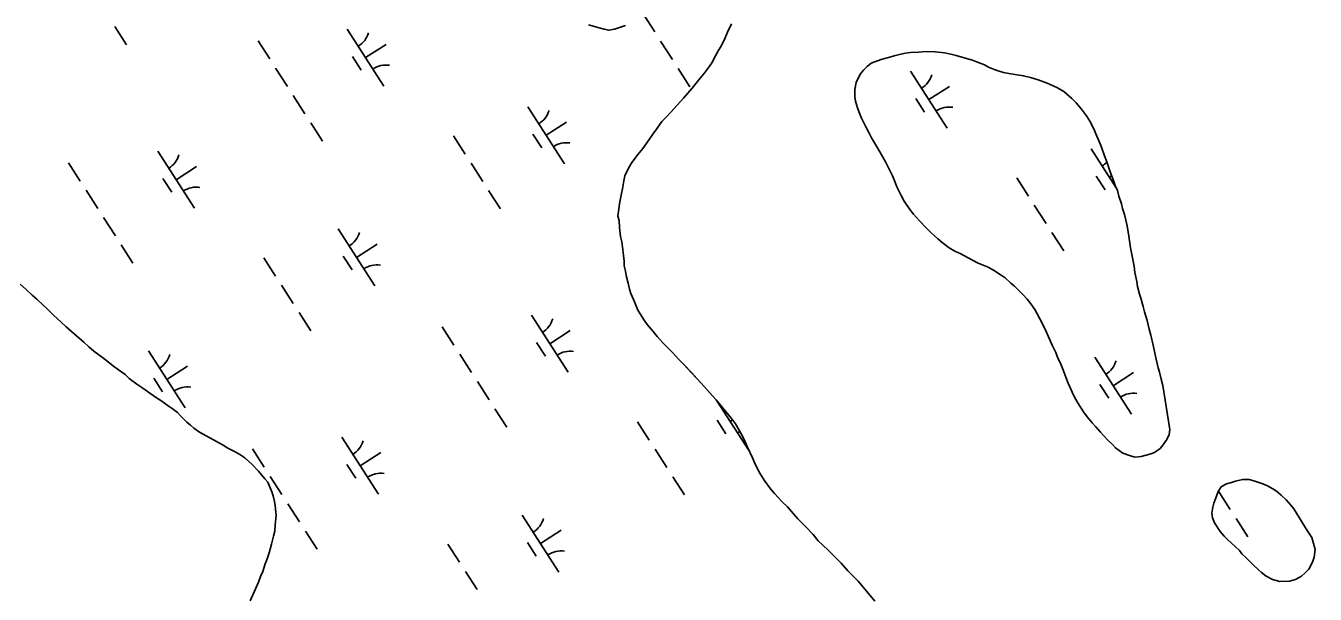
# Model space of a CAD drawing. Extents: x 3937982 to 3958556, y 219448 to 241894.
# Drawn here: x 3954350 to 3955301, y 228026 to 228445 of the extents above; entities that cross this region are included whole.
import ezdxf

# ---------------------------------------------------------------- set-up
doc = ezdxf.new("R2010")
doc.units = 0
doc.layers.add('V-TOPO-SHOR', color=7, linetype='Continuous')
doc.layers.add('V-WETL-SWMP', color=7, linetype='Continuous')

msp = doc.modelspace()

# ---------------------------------------------------------------- linework, layer by layer
at = {"layer": 'V-TOPO-SHOR'}
for points in [[(3954765.324, 228445.926), (3954773.301, 228443.628), (3954776.998, 228442.674), (3954780.305, 228441.91), (3954784.577, 228442.707), (3954792.534, 228445.461)], [(3954870.849, 228446.577), (3954867.961, 228440.345), (3954866.231, 228436.257), (3954863.147, 228430.22), (3954861.025, 228426.712), (3954859.098, 228423.009), (3954856.204, 228417.752), (3954854.08, 228414.633), (3954850.408, 228409.756), (3954847.703, 228406.443), (3954841.905, 228399.031), (3954838.616, 228395.519), (3954835.327, 228391.812), (3954830.686, 228386.544), (3954826.043, 228381.471), (3954822.561, 228377.765), (3954819.467, 228374.447), (3954815.602, 228368.989), (3954812.702, 228365.284), (3954809.999, 228361.19), (3954805.364, 228354.563), (3954802.077, 228350.469), (3954797.246, 228344.229), (3954794.737, 228340.137), (3954792.04, 228334.488), (3954791.475, 228330.794), (3954790.529, 228324.959), (3954789.57, 228321.457), (3954788.432, 228315.428), (3954786.922, 228304.731), (3954787.907, 228301.626), (3954788.124, 228296.379), (3954788.931, 228289.774), (3954789.92, 228285.699), (3954790.518, 228282.203), (3954791.129, 228275.793), (3954791.536, 228271.518), (3954791.745, 228268.215), (3954792.54, 228264.137), (3954793.136, 228261.031), (3954794.715, 228255.401), (3954795.706, 228250.936), (3954796.691, 228247.829), (3954798.461, 228243.174), (3954799.835, 228240.264), (3954801.799, 228235.414), (3954803.558, 228232.701), (3954806.495, 228228.05), (3954808.645, 228224.754), (3954812.944, 228219.72), (3954816.069, 228216.04), (3954820.755, 228210.814), (3954824.075, 228207.525), (3954827.198, 228204.233), (3954831.689, 228199.201), (3954835.593, 228195.331), (3954841.448, 228189.33), (3954845.159, 228185.072), (3954851.016, 228178.877), (3954854.533, 228174.812), (3954859.61, 228169.198), (3954863.909, 228163.97), (3954866.448, 228160.871), (3954870.747, 228155.643), (3954873.68, 228151.573), (3954877.79, 228144.788), (3954880.143, 228139.941), (3954882.693, 228134.509), (3954886.226, 228126.557), (3954888.19, 228121.902), (3954891.716, 228115.115), (3954894.848, 228110.075), (3954899.54, 228103.683), (3954902.665, 228100.197), (3954908.133, 228094.196), (3954912.037, 228090.326), (3954916.528, 228085.294), (3954919.848, 228081.614), (3954925.314, 228076.002), (3954930.974, 228070.001), (3954934.882, 228065.354), (3954941.909, 228058.584), (3954944.055, 228056.454)], [(3954984.398, 228344.843), (3954980.284, 228352.21), (3954977.74, 228356.474), (3954974.216, 228362.484), (3954972.256, 228366.361), (3954969.905, 228370.627), (3954966.767, 228377.027), (3954965.395, 228379.935), (3954963.82, 228384.595), (3954962.245, 228389.446), (3954961.842, 228392.942), (3954961.817, 228398.189), (3954962.768, 228403.44), (3954965.85, 228409.48), (3954968.17, 228412.404), (3954970.88, 228415.136), (3954973.784, 228417.481), (3954978.635, 228419.251), (3954981.933, 228420.625), (3954987.563, 228422.012), (3954990.864, 228422.997), (3954995.716, 228424.185), (3954999.212, 228424.975), (3955002.902, 228425.381), (3955009.12, 228425.796), (3955014.17, 228426.208), (3955020.974, 228425.848), (3955027.974, 228425.1), (3955032.641, 228424.15), (3955036.532, 228423.193), (3955042.566, 228421.471), (3955048.597, 228419.749), (3955052.296, 228418.208), (3955057.358, 228416.287), (3955060.473, 228414.745), (3955065.342, 228412.63)], [(3955065.342, 228412.63), (3955068.26, 228411.671), (3955071.375, 228410.713), (3955075.459, 228409.953), (3955081.488, 228409.007), (3955086.35, 228408.249), (3955091.409, 228406.912), (3955097.053, 228405.187), (3955103.67, 228402.883), (3955108.149, 228400.96), (3955111.264, 228399.418), (3955115.939, 228396.719), (3955121.987, 228391.496), (3955125.11, 228388.4), (3955129.018, 228383.753), (3955132.731, 228378.717), (3955135.08, 228374.84), (3955138.021, 228369.216), (3955139.59, 228365.53), (3955142.142, 228359.711), (3955143.909, 228355.638), (3955146.074, 228349.234), (3955147.649, 228344.769), (3955150.207, 228337.396), (3955152.763, 228330.411), (3955153.942, 228327.306), (3955155.513, 228323.622), (3955156.502, 228319.544), (3955158.47, 228313.916), (3955159.263, 228310.42), (3955160.643, 228305.958), (3955161.827, 228301.688), (3955162.622, 228297.61), (3955164.016, 228290.036), (3955165.218, 228281.296), (3955166.011, 228277.802), (3955166.611, 228274.111), (3955167.803, 228267.898), (3955168.407, 228263.234), (3955169.796, 228256.634), (3955170.396, 228252.943), (3955171.78, 228247.313), (3955172.765, 228244.208), (3955174.541, 228238.191), (3955175.528, 228234.308), (3955177.498, 228227.902), (3955178.889, 228221.496), (3955180.073, 228217.031), (3955181.854, 228209.654), (3955182.846, 228204.993), (3955184.23, 228199.363), (3955185.619, 228192.955), (3955186.606, 228189.658), (3955187.792, 228184.609), (3955188.979, 228179.95), (3955194.171, 228147.516)], [(3955194.171, 228147.516), (3955193.606, 228143.822), (3955191.871, 228139.926), (3955188.975, 228135.834), (3955187.042, 228133.299), (3955182.975, 228130.366), (3955179.481, 228129.184), (3955173.075, 228127.409), (3955168.413, 228126.999), (3955164.52, 228128.343), (3955159.459, 228130.069), (3955154.002, 228133.934), (3955151.853, 228136.256), (3955148.535, 228139.545), (3955145.216, 228143.031), (3955143.067, 228145.351), (3955139.553, 228149.419), (3955136.819, 228152.323), (3955133.302, 228156.777), (3955130.564, 228160.457), (3955126.651, 228166.659), (3955124.107, 228170.73), (3955122.145, 228174.996), (3955119.202, 228181.593), (3955117.432, 228186.053), (3955115.27, 228191.876), (3955113.701, 228195.56), (3955111.346, 228200.799), (3955110.164, 228204.291), (3955107.42, 228209.72), (3955104.673, 228215.735), (3955102.906, 228219.614), (3955100.162, 228225.43), (3955098.396, 228229.117), (3955096.045, 228233.188), (3955094.673, 228235.902), (3955091.74, 228240.166), (3955089.004, 228243.457), (3955086.076, 228246.75), (3955083.538, 228249.265), (3955079.635, 228253.134), (3955076.905, 228255.454), (3955072.612, 228259.323), (3955069.687, 228261.254), (3955064.232, 228264.924), (3955060.14, 228267.044), (3955052.742, 228270.12), (3955044.952, 228274.169), (3955040.08, 228276.868), (3955035.601, 228278.985), (3955031.509, 228281.494), (3955026.245, 228285.359), (3955022.93, 228288.066), (3955017.857, 228292.707), (3955014.342, 228296.191), (3955009.462, 228301.417), (3955005.165, 228306.257), (3955002.429, 228309.55), (3954998.323, 228315.751), (3954995.972, 228320.015), (3954992.834, 228326.415), (3954991.263, 228330.296), (3954989.496, 228334.369), (3954986.75, 228340.382), (3954984.398, 228344.843)], [(3954515.677, 228020.98), (3954518.95, 228028.185), (3954521.835, 228034.806), (3954523.373, 228039.089), (3954525.106, 228042.79), (3954526.83, 228048.432), (3954528.368, 228052.131), (3954529.712, 228056.413), (3954531.432, 228062.833), (3954532.962, 228068.67), (3954533.918, 228072.367), (3954534.287, 228077.032), (3954534.84, 228084.032), (3954534.226, 228091.026), (3954533.822, 228094.328), (3954532.833, 228098.6), (3954531.848, 228101.51), (3954528.708, 228108.494), (3954526.56, 228111.011), (3954521.872, 228116.626), (3954517.186, 228121.658), (3954514.843, 228123.786), (3954511.917, 228126.493), (3954508.019, 228129.004), (3954504.708, 228130.933), (3954499.254, 228133.631), (3954495.746, 228135.947), (3954478.407, 228145.394), (3954474.119, 228148.487), (3954471.778, 228150.615), (3954469.048, 228152.741), (3954464.362, 228157.578), (3954462.021, 228159.9), (3954458.122, 228162.798), (3954455.197, 228164.924), (3954449.934, 228168.789), (3954446.035, 228171.297), (3954439.993, 228175.353), (3954435.897, 228178.445), (3954432.194, 228180.956), (3954426.542, 228185.013), (3954423.419, 228187.915), (3954418.546, 228191.39), (3954414.061, 228194.87), (3954411.137, 228196.996), (3954407.821, 228199.701), (3954400.411, 228205.305), (3954396.706, 228208.399), (3954392.998, 228211.881), (3954387.536, 228216.521), (3954383.831, 228219.616), (3954379.927, 228223.098), (3954376.22, 228226.579), (3954370.756, 228231.802), (3954366.072, 228236.446), (3954362.951, 228239.154), (3954358.268, 228243.604), (3954354.952, 228246.504), (3954350.268, 228250.954), (3954346.17, 228254.629)], [(3955295.553, 228072.938), (3955298.879, 228067.898), (3955300.065, 228063.241), (3955301.443, 228058.971), (3955300.692, 228053.331), (3955299.541, 228049.634), (3955296.649, 228044.375), (3955293.939, 228041.641), (3955291.422, 228039.298), (3955286.964, 228036.752), (3955282.499, 228035.566), (3955275.311, 228035.341), (3955269.861, 228036.873), (3955265.382, 228039.185), (3955261.872, 228041.891), (3955259.531, 228043.826), (3955255.627, 228047.695), (3955250.552, 228052.726), (3955247.429, 228055.821), (3955245.475, 228058.145), (3955242.354, 228061.24), (3955240.011, 228063.37), (3955236.499, 228066.659), (3955234.353, 228068.787), (3955231.228, 228072.271), (3955227.119, 228078.666), (3955225.743, 228082.353), (3955225.145, 228085.654), (3955225.905, 228090.127), (3955226.669, 228093.045), (3955227.82, 228096.355), (3955229.935, 228101.61), (3955232.057, 228105.118), (3955235.936, 228107.467), (3955239.622, 228108.455), (3955242.535, 228109.44), (3955247.777, 228110.435), (3955252.635, 228110.456), (3955256.137, 228109.499), (3955259.834, 228108.348), (3955262.754, 228107.39), (3955266.261, 228105.85), (3955270.156, 228103.73), (3955272.884, 228101.991), (3955276.394, 228099.091), (3955279.909, 228095.608), (3955283.423, 228091.737), (3955285.768, 228089.025), (3955295.553, 228072.938)], [(3954944.055, 228056.454), (3954951.667, 228048.909), (3954956.55, 228043.293), (3954964.162, 228035.552), (3954970.607, 228028.001), (3954976.471, 228020.835)]]:
    msp.add_lwpolyline(points, dxfattribs=at)
at = {"layer": 'V-WETL-SWMP'}
for p, q in [((3954805.547, 228454.036), (3954814.207, 228440.583)), ((3954415.964, 228444.634), (3954424.624, 228431.18)), ((3954587.416, 228442.702), (3954614.479, 228400.659)), ((3954521.551, 228434.108), (3954530.211, 228420.654)), ((3954600.947, 228421.681), (3954616.083, 228431.423)), ((3954818.537, 228433.856), (3954827.197, 228420.402)), ((3954591.212, 228422.55), (3954597.707, 228412.46)), ((3954534.541, 228413.927), (3954543.201, 228400.473)), ((3954831.527, 228413.675), (3954840.186, 228400.221)), ((3955002.979, 228411.743), (3955030.041, 228369.7)), ((3955016.51, 228390.722), (3955031.645, 228400.464)), ((3954547.531, 228393.746), (3954556.191, 228380.292)), ((3955006.775, 228391.591), (3955013.27, 228381.5)), ((3954720.546, 228385.404), (3954747.608, 228343.361)), ((3954560.521, 228373.565), (3954569.181, 228360.112)), ((3954734.077, 228364.382), (3954749.212, 228374.125)), ((3954665.679, 228364.007), (3954674.339, 228350.553)), ((3954724.341, 228365.252), (3954730.836, 228355.161)), ((3954447.549, 228352.673), (3954474.611, 228310.63)), ((3955136.108, 228354.445), (3955154.662, 228325.62)), ((3954381.684, 228344.078), (3954390.344, 228330.624)), ((3954461.08, 228331.651), (3954476.216, 228341.394)), ((3954678.669, 228343.826), (3954687.329, 228330.372)), ((3954451.345, 228332.521), (3954457.84, 228322.43)), ((3955081.242, 228333.048), (3955089.902, 228319.594)), ((3955139.904, 228334.292), (3955146.399, 228324.202)), ((3955149.639, 228333.423), (3955151.275, 228334.476)), ((3954394.674, 228323.897), (3954403.334, 228310.443)), ((3954691.659, 228323.645), (3954700.319, 228310.192)), ((3955094.232, 228312.867), (3955102.892, 228299.413)), ((3954407.664, 228303.717), (3954416.324, 228290.263)), ((3954580.678, 228295.374), (3954607.741, 228253.331)), ((3954420.654, 228283.536), (3954429.314, 228270.082)), ((3954594.209, 228274.353), (3954609.345, 228284.095)), ((3955107.222, 228292.686), (3955115.882, 228279.232)), ((3954525.812, 228273.977), (3954534.472, 228260.524)), ((3954584.474, 228275.222), (3954590.969, 228265.132)), ((3954538.802, 228253.797), (3954547.462, 228240.343)), ((3954551.792, 228233.616), (3954560.452, 228220.162)), ((3954723.244, 228231.684), (3954750.306, 228189.641)), ((3954657.379, 228223.089), (3954666.039, 228209.635)), ((3954736.775, 228210.663), (3954751.911, 228220.405)), ((3954727.04, 228211.532), (3954733.535, 228201.441)), ((3954440.811, 228205.345), (3954467.873, 228163.302)), ((3954670.369, 228202.909), (3954679.029, 228189.455)), ((3955138.806, 228200.725), (3955165.869, 228158.682)), ((3954454.342, 228184.323), (3954469.478, 228194.066)), ((3955152.338, 228179.703), (3955167.473, 228189.446)), ((3954444.607, 228185.192), (3954451.102, 228175.102)), ((3954683.359, 228182.728), (3954692.019, 228169.274)), ((3955142.602, 228180.573), (3955149.097, 228170.482)), ((3954696.349, 228162.547), (3954705.009, 228149.093)), ((3954860.082, 228168.623), (3954883.436, 228132.342)), ((3954801.507, 228152.989), (3954810.167, 228139.535)), ((3954860.169, 228154.233), (3954866.664, 228144.143)), ((3954869.904, 228153.364), (3954871.601, 228154.456)), ((3954583.377, 228141.655), (3954610.439, 228099.612)), ((3954517.512, 228133.06), (3954526.172, 228119.606)), ((3954814.497, 228132.808), (3954823.157, 228119.354)), ((3954596.908, 228120.633), (3954612.044, 228130.376)), ((3954530.502, 228112.879), (3954539.162, 228099.425)), ((3954587.173, 228121.502), (3954593.668, 228111.412)), ((3954827.487, 228112.627), (3954836.147, 228099.173)), ((3955230.069, 228101.833), (3955238.72, 228088.395)), ((3954543.492, 228092.698), (3954552.152, 228079.244)), ((3954716.506, 228084.356), (3954743.568, 228042.313)), ((3955243.049, 228081.668), (3955251.709, 228068.214)), ((3954556.482, 228072.518), (3954565.141, 228059.064)), ((3954730.037, 228063.335), (3954745.173, 228073.077)), ((3954661.64, 228062.959), (3954670.3, 228049.505)), ((3954720.302, 228064.204), (3954726.797, 228054.113)), ((3954674.63, 228042.778), (3954683.29, 228029.325))]:
    msp.add_line(p, q, dxfattribs=at)
for points in [[(3954765.323, 228445.927), (3954773.301, 228443.629), (3954776.998, 228442.673), (3954780.305, 228441.91), (3954784.577, 228442.706), (3954792.534, 228445.461)], [(3954870.85, 228446.577), (3954867.962, 228440.345), (3954866.23, 228436.257)], [(3954866.23, 228436.257), (3954863.147, 228430.219), (3954861.024, 228426.711), (3954859.097, 228423.01), (3954856.204, 228417.751), (3954854.08, 228414.632), (3954850.408, 228409.757), (3954847.702, 228406.442), (3954841.904, 228399.032), (3954838.615, 228395.519), (3954835.327, 228391.812), (3954830.685, 228386.545), (3954826.043, 228381.472), (3954822.561, 228377.764), (3954819.466, 228374.447), (3954815.602, 228368.989), (3954812.703, 228365.284), (3954810, 228361.191), (3954805.364, 228354.563), (3954802.078, 228350.468), (3954797.247, 228344.228), (3954794.738, 228340.136), (3954792.041, 228334.488), (3954791.474, 228330.793), (3954790.528, 228324.959), (3954789.571, 228321.456), (3954788.431, 228315.427), (3954786.923, 228304.731), (3954787.908, 228301.626), (3954788.125, 228296.379), (3954788.931, 228289.775), (3954789.92, 228285.698), (3954790.518, 228282.203), (3954791.129, 228275.792), (3954791.536, 228271.518), (3954791.745, 228268.215), (3954792.54, 228264.137), (3954793.136, 228261.03), (3954794.715, 228255.401), (3954795.706, 228250.935), (3954796.691, 228247.83), (3954798.461, 228243.174), (3954799.834, 228240.264), (3954801.798, 228235.414), (3954803.559, 228232.701), (3954806.494, 228228.049), (3954808.646, 228224.755), (3954812.944, 228219.72), (3954816.069, 228216.041), (3954820.756, 228210.814), (3954824.074, 228207.525), (3954827.198, 228204.234), (3954831.689, 228199.201), (3954835.593, 228195.331), (3954841.449, 228189.331), (3954845.16, 228185.072), (3954851.017, 228178.878), (3954854.533, 228174.812), (3954859.61, 228169.198), (3954863.909, 228163.969), (3954866.448, 228160.871), (3954870.747, 228155.642), (3954873.679, 228151.573), (3954877.79, 228144.789), (3954880.143, 228139.941), (3954882.693, 228134.51), (3954886.226, 228126.557), (3954888.189, 228121.901), (3954891.717, 228115.115), (3954894.848, 228110.075), (3954899.54, 228103.682), (3954902.664, 228100.197), (3954908.132, 228094.196), (3954912.036, 228090.326), (3954916.527, 228085.293), (3954919.847, 228081.614), (3954925.313, 228076.002), (3954930.975, 228070.002), (3954934.882, 228065.354), (3954941.908, 228058.583), (3954944.055, 228056.454), (3954951.667, 228048.908), (3954956.55, 228043.293), (3954964.162, 228035.552), (3954970.608, 228028), (3954976.47, 228020.835)], [(3955060.14, 228267.043), (3955052.742, 228270.12), (3955044.951, 228274.168), (3955040.08, 228276.868), (3955035.601, 228278.986), (3955031.509, 228281.495), (3955026.245, 228285.359), (3955022.93, 228288.066), (3955017.857, 228292.708), (3955014.343, 228296.191), (3955009.462, 228301.417), (3955005.166, 228306.257), (3955002.43, 228309.549), (3954998.322, 228315.751), (3954995.972, 228320.016), (3954992.835, 228326.416), (3954991.263, 228330.296), (3954989.496, 228334.37), (3954986.75, 228340.382), (3954984.398, 228344.842), (3954980.285, 228352.209), (3954977.74, 228356.474), (3954974.216, 228362.484), (3954972.256, 228366.362), (3954969.905, 228370.627), (3954966.768, 228377.027), (3954965.395, 228379.936), (3954963.82, 228384.594), (3954962.245, 228389.446), (3954961.841, 228392.942), (3954961.818, 228398.189), (3954962.767, 228403.441), (3954965.85, 228409.479), (3954968.17, 228412.404), (3954970.879, 228415.137), (3954973.784, 228417.481), (3954978.635, 228419.251), (3954981.933, 228420.626), (3954987.563, 228422.011), (3954990.863, 228422.997), (3954995.716, 228424.184), (3954999.211, 228424.976), (3955002.902, 228425.381), (3955009.119, 228425.796), (3955014.17, 228426.207), (3955020.974, 228425.848), (3955027.973, 228425.101), (3955032.642, 228424.149), (3955036.533, 228423.194), (3955042.565, 228421.471), (3955048.597, 228419.748), (3955052.296, 228418.209), (3955057.358, 228416.288), (3955060.474, 228414.746), (3955065.342, 228412.63)], [(3955065.342, 228412.63), (3955068.261, 228411.671), (3955071.374, 228410.712), (3955075.459, 228409.953), (3955081.488, 228409.007), (3955086.35, 228408.25), (3955091.408, 228406.912), (3955097.052, 228405.187), (3955103.67, 228402.884), (3955108.148, 228400.96), (3955111.264, 228399.418), (3955115.94, 228396.718), (3955121.987, 228391.496), (3955125.11, 228388.4), (3955129.017, 228383.753), (3955132.731, 228378.716), (3955135.08, 228374.839), (3955138.02, 228369.216), (3955139.59, 228365.53), (3955142.142, 228359.711), (3955143.909, 228355.637), (3955146.074, 228349.233), (3955147.648, 228344.77), (3955150.207, 228337.396), (3955152.763, 228330.411), (3955153.943, 228327.306), (3955155.514, 228323.621), (3955156.503, 228319.544), (3955158.471, 228313.916), (3955159.263, 228310.421), (3955160.643, 228305.957), (3955161.827, 228301.687), (3955162.622, 228297.609), (3955164.016, 228290.036), (3955165.219, 228281.295), (3955166.012, 228277.801), (3955166.611, 228274.111), (3955167.804, 228267.897), (3955168.407, 228263.235), (3955169.796, 228256.633), (3955170.395, 228252.943), (3955171.78, 228247.313), (3955172.765, 228244.208), (3955174.54, 228238.191), (3955175.528, 228234.308), (3955177.499, 228227.903), (3955178.888, 228221.496), (3955180.073, 228217.031), (3955181.854, 228209.654), (3955182.846, 228204.994), (3955184.231, 228199.364), (3955185.619, 228192.956), (3955186.605, 228189.657), (3955187.792, 228184.609), (3955188.979, 228179.95), (3955194.172, 228147.517), (3955193.605, 228143.822), (3955191.872, 228139.927), (3955188.975, 228135.834), (3955187.042, 228133.299), (3955182.974, 228130.366), (3955179.481, 228129.185), (3955173.075, 228127.408), (3955168.413, 228126.999), (3955164.52, 228128.343), (3955159.459, 228130.07), (3955154.001, 228133.933), (3955151.853, 228136.256), (3955148.535, 228139.546), (3955145.216, 228143.03), (3955143.068, 228145.352), (3955139.553, 228149.418), (3955136.819, 228152.322), (3955133.302, 228156.777), (3955130.565, 228160.457), (3955126.651, 228166.659), (3955124.107, 228170.73), (3955122.145, 228174.997), (3955119.202, 228181.592), (3955117.433, 228186.054), (3955115.27, 228191.875), (3955113.7, 228195.561), (3955111.345, 228200.798), (3955110.164, 228204.291), (3955107.419, 228209.721), (3955104.673, 228215.734), (3955102.907, 228219.613), (3955100.161, 228225.431), (3955098.396, 228229.116), (3955096.046, 228233.188), (3955094.674, 228235.902), (3955091.74, 228240.165), (3955089.005, 228243.457), (3955086.076, 228246.749), (3955083.539, 228249.264), (3955079.635, 228253.134), (3955076.904, 228255.454), (3955072.612, 228259.323), (3955069.688, 228261.254), (3955064.231, 228264.923), (3955060.14, 228267.043)], [(3954515.677, 228020.981), (3954518.95, 228028.186), (3954521.836, 228034.806), (3954523.373, 228039.089), (3954525.106, 228042.789), (3954526.831, 228048.432), (3954528.369, 228052.131), (3954529.711, 228056.413), (3954531.433, 228062.834), (3954532.962, 228068.671), (3954533.918, 228072.367), (3954534.286, 228077.033), (3954534.839, 228084.032), (3954534.226, 228091.026), (3954533.823, 228094.328), (3954532.833, 228098.599), (3954531.848, 228101.51), (3954528.709, 228108.493), (3954526.56, 228111.01), (3954521.872, 228116.626), (3954517.186, 228121.659), (3954514.844, 228123.786), (3954511.917, 228126.494), (3954508.02, 228129.004), (3954504.707, 228130.933), (3954499.254, 228133.63), (3954495.746, 228135.947), (3954478.408, 228145.395), (3954474.119, 228148.486), (3954471.778, 228150.614), (3954469.048, 228152.74), (3954464.363, 228157.578), (3954462.021, 228159.9), (3954458.121, 228162.799), (3954455.197, 228164.924), (3954449.933, 228168.788), (3954446.035, 228171.298), (3954439.993, 228175.353), (3954435.898, 228178.445), (3954432.195, 228180.955), (3954426.541, 228185.012), (3954423.419, 228187.914), (3954418.546, 228191.391), (3954414.061, 228194.87), (3954411.136, 228196.995), (3954407.821, 228199.701), (3954400.411, 228205.305), (3954396.706, 228208.399), (3954392.998, 228211.881), (3954387.536, 228216.522), (3954383.83, 228219.615), (3954379.928, 228223.097), (3954376.221, 228226.579), (3954370.756, 228231.802), (3954366.072, 228236.446), (3954362.951, 228239.154), (3954358.267, 228243.604), (3954354.951, 228246.504), (3954350.268, 228250.954), (3954346.17, 228254.629)]]:
    msp.add_lwpolyline(points, dxfattribs=at)
msp.add_lwpolyline([(3955295.553, 228072.938), (3955298.879, 228067.899), (3955300.065, 228063.24), (3955301.444, 228058.97), (3955300.691, 228053.331), (3955299.541, 228049.633), (3955296.649, 228044.374), (3955293.94, 228041.641), (3955291.423, 228039.298), (3955286.964, 228036.752), (3955282.5, 228035.567), (3955275.31, 228035.342), (3955269.861, 228036.873), (3955265.382, 228039.186), (3955261.872, 228041.891), (3955259.531, 228043.825), (3955255.628, 228047.695), (3955250.553, 228052.726), (3955247.43, 228055.822), (3955245.476, 228058.145), (3955242.354, 228061.241), (3955240.012, 228063.369), (3955236.5, 228066.658), (3955234.353, 228068.786), (3955231.228, 228072.271), (3955227.119, 228078.667), (3955225.743, 228082.353), (3955225.146, 228085.654), (3955225.904, 228090.128), (3955226.668, 228093.046), (3955227.82, 228096.355), (3955229.935, 228101.611), (3955232.058, 228105.119), (3955235.935, 228107.468), (3955239.623, 228108.455), (3955242.534, 228109.44), (3955247.777, 228110.434), (3955252.635, 228110.455), (3955256.138, 228109.499), (3955259.835, 228108.348), (3955262.755, 228107.389), (3955266.26, 228105.85), (3955270.156, 228103.729), (3955272.884, 228101.991), (3955276.395, 228099.091), (3955279.908, 228095.608), (3955283.423, 228091.737), (3955285.767, 228089.026)], close=True, dxfattribs=at)
for centre, start, end in [((3954586.197, 228445.035), 301.99668, 343.540338), ((3954616.097, 228398.583), 81.996677, 123.540335), ((3955001.759, 228414.076), 301.99668, 343.540338), ((3954719.326, 228387.737), 301.99668, 343.540338), ((3955031.659, 228367.624), 81.996677, 123.540335), ((3954446.33, 228355.006), 301.99668, 343.540338), ((3954749.226, 228341.285), 81.996677, 123.540335), ((3955134.889, 228356.777), 301.99668, 316.565182), ((3954476.23, 228308.554), 81.996677, 123.540335), ((3954579.459, 228297.707), 301.99668, 343.540338), ((3954609.359, 228251.255), 81.996677, 123.540335), ((3954722.025, 228234.017), 301.99668, 343.540338), ((3954439.592, 228207.678), 301.99668, 343.540338), ((3954751.925, 228187.565), 81.996677, 123.540335), ((3955137.587, 228203.058), 301.99668, 343.540338), ((3954469.492, 228161.226), 81.996677, 123.540335), ((3955167.487, 228156.606), 81.996677, 123.540335), ((3954855.154, 228176.718), 301.99668, 305.072944), ((3954885.054, 228130.267), 116.939877, 123.540335), ((3954582.158, 228143.988), 301.99668, 343.540338), ((3954612.058, 228097.536), 81.996677, 123.540335), ((3954715.287, 228086.689), 301.99668, 343.540338), ((3954745.187, 228040.237), 81.996677, 123.540335)]:
    msp.add_arc(centre, 17.623, start, end, dxfattribs=at)

doc.saveas('drawing.dxf')
